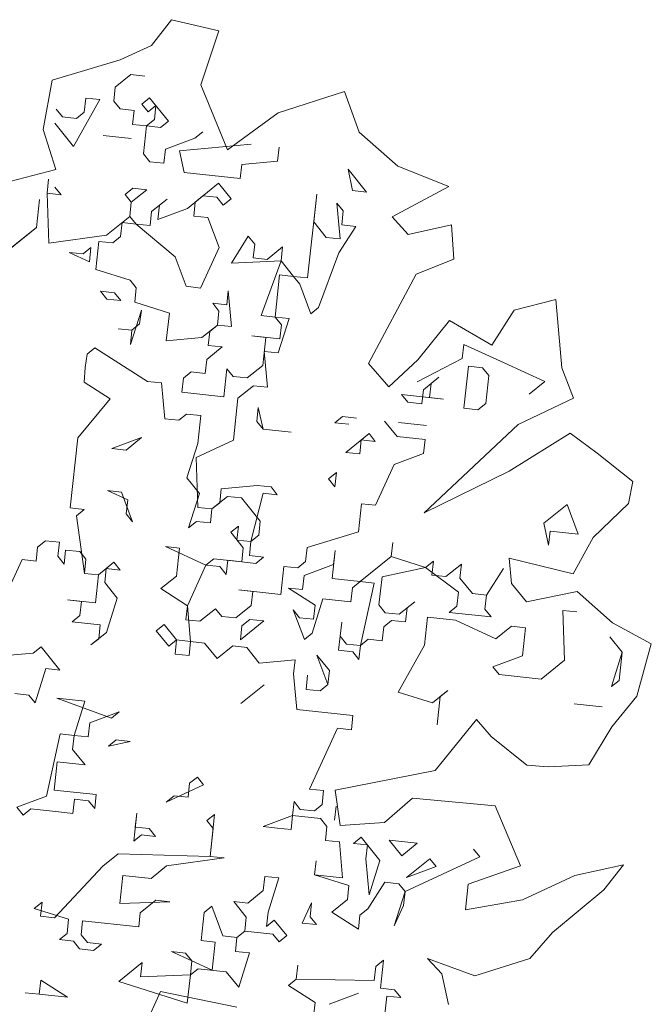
# Model space of a CAD drawing. Header units: metres. Extents: x -228 to 168, y -124 to 293.
# Tile 519 of 613: x 125.72 to 129.18, y 76.1 to 81.5. Entities that reach past the tile are written whole.
import ezdxf

# ---------------------------------------------------------------- set-up
doc = ezdxf.new("R2010")
doc.units = ezdxf.units.M
doc.header["$MEASUREMENT"] = 0
doc.layers.add('Bepflanzung.3 _ UMGEBUNG', color=7, linetype='Continuous')

msp = doc.modelspace()

# ---------------------------------------------------------------- linework, layer by layer
at = {"layer": 'Bepflanzung.3 _ UMGEBUNG', "color": 33, "linetype": 'Continuous', "lineweight": 18, "true_color": 0xa89c73}
for p, q in [((126.5539, 81.4989), (126.444, 81.3576)), ((126.8125, 81.438), (126.5539, 81.4989)), ((126.7136, 81.1423), (126.8125, 81.438)), ((126.444, 81.3576), (126.2717, 81.2798)), ((126.2717, 81.2798), (125.8985, 81.1683)), ((125.8985, 81.1683), (125.8495, 80.8979)), ((126.3301, 81.1983), (126.245, 81.1297)), ((126.407, 81.1901), (126.3301, 81.1983)), ((126.245, 81.1297), (126.2367, 81.0528)), ((126.8596, 80.7856), (126.7136, 81.1423)), ((127.5014, 81.1063), (127.1378, 80.9888)), ((127.5809, 80.883), (127.5014, 81.1063)), ((126.1599, 81.0611), (126.0157, 80.8043)), ((126.0747, 80.9924), (126.083, 81.0693)), ((126.083, 81.0693), (126.1599, 81.0611)), ((126.2367, 81.0528), (126.2711, 81.0102)), ((126.3905, 81.0363), (126.4331, 81.0706)), ((126.4331, 81.0706), (126.536, 80.9429)), ((125.921, 81.0089), (125.9553, 80.9663)), ((126.2711, 81.0102), (126.3479, 81.002)), ((126.3479, 81.002), (126.3397, 80.9251)), ((126.4248, 80.9938), (126.3905, 81.0363)), ((126.4674, 81.0281), (126.4248, 80.9938)), ((126.4591, 80.9512), (126.4674, 81.0281)), ((125.9553, 80.9663), (126.0322, 80.9581)), ((126.0322, 80.9581), (126.0747, 80.9924)), ((126.4166, 80.9169), (126.4591, 80.9512)), ((126.536, 80.9429), (126.4935, 80.9086)), ((127.1378, 80.9888), (126.8596, 80.7856)), ((125.8495, 80.8979), (125.9186, 80.6779)), ((126.0157, 80.8043), (125.9127, 80.932)), ((126.3397, 80.9251), (126.4166, 80.9169)), ((126.4166, 80.9169), (126.4001, 80.7631)), ((126.4935, 80.9086), (126.4166, 80.9169)), ((126.1777, 80.8647), (126.3315, 80.8482)), ((126.3315, 80.8482), (126.1777, 80.8647)), ((126.5195, 80.7892), (126.6816, 80.8496)), ((126.6816, 80.8496), (126.7241, 80.8839)), ((127.794, 80.697), (127.5809, 80.883)), ((126.5113, 80.7123), (126.5195, 80.7892)), ((126.5964, 80.7809), (126.9891, 80.8166)), ((126.6225, 80.6615), (126.5964, 80.7809)), ((127.1429, 80.8001), (127.1346, 80.7232)), ((126.4001, 80.7631), (126.4344, 80.7205)), ((125.9186, 80.6779), (125.6662, 80.6123)), ((126.4344, 80.7205), (126.5113, 80.7123)), ((126.9383, 80.7054), (126.93, 80.6285)), ((127.1346, 80.7232), (126.9383, 80.7054)), ((127.5451, 80.5625), (127.5208, 80.6798)), ((127.5208, 80.6798), (127.622, 80.5543)), ((128.0733, 80.5855), (127.794, 80.697)), ((125.8715, 80.5476), (125.8797, 80.6245)), ((126.93, 80.6285), (126.6225, 80.6615)), ((125.914, 80.5819), (125.9484, 80.5394)), ((126.2985, 80.5407), (126.341, 80.575)), ((126.4179, 80.5668), (126.3328, 80.4981)), ((126.341, 80.575), (126.4179, 80.5668)), ((126.6403, 80.4651), (126.8106, 80.6024)), ((126.8106, 80.6024), (126.8792, 80.5173)), ((127.622, 80.5543), (127.5451, 80.5625)), ((127.7631, 80.4179), (128.0733, 80.5855)), ((125.8124, 80.3595), (125.8289, 80.5133)), ((125.8289, 80.5133), (125.8124, 80.3595)), ((125.9484, 80.5394), (125.8715, 80.5476)), ((125.8715, 80.5476), (125.8811, 80.2744)), ((126.3328, 80.4981), (126.2985, 80.5407)), ((126.444, 80.4473), (126.5291, 80.516)), ((126.5291, 80.516), (126.4866, 80.4816)), ((126.7255, 80.5338), (126.6829, 80.4995)), ((126.8023, 80.5255), (126.7255, 80.5338)), ((126.8367, 80.483), (126.8023, 80.5255)), ((126.8792, 80.5173), (126.8367, 80.483)), ((127.2993, 80.0834), (127.3505, 80.5426)), ((127.3505, 80.5426), (127.3323, 80.3909)), ((126.3245, 80.4212), (126.3328, 80.4981)), ((126.3328, 80.4981), (126.3245, 80.4212)), ((126.4866, 80.4816), (126.4783, 80.4047)), ((126.4783, 80.4047), (126.6403, 80.4651)), ((126.6829, 80.4995), (126.6746, 80.4226)), ((127.4778, 80.2975), (127.46, 80.4939)), ((127.46, 80.4939), (127.4943, 80.4513)), ((126.1968, 80.3183), (126.3245, 80.4212)), ((126.3245, 80.4212), (126.3589, 80.3787)), ((126.4357, 80.3704), (126.444, 80.4473)), ((126.6746, 80.4226), (126.7515, 80.4143)), ((126.7515, 80.4143), (126.8136, 80.2502)), ((127.4943, 80.4513), (127.4861, 80.3744)), ((127.8508, 80.3212), (127.7631, 80.4179)), ((125.8124, 80.3595), (125.5996, 80.1879)), ((125.6422, 80.2222), (125.8124, 80.3595)), ((126.282, 80.3869), (126.2737, 80.31)), ((126.3589, 80.3787), (126.282, 80.3869)), ((126.3589, 80.3787), (126.4357, 80.3704)), ((126.573, 80.2002), (126.3589, 80.3787)), ((127.3323, 80.3909), (127.4009, 80.3058)), ((127.5629, 80.3662), (127.4696, 80.2207)), ((127.4861, 80.3744), (127.5629, 80.3662)), ((128.0877, 80.3745), (127.8508, 80.3212)), ((128.1005, 80.1864), (128.0877, 80.3745)), ((125.8811, 80.2744), (126.1968, 80.3183)), ((126.2737, 80.31), (126.2312, 80.2757)), ((126.8823, 80.1651), (126.9739, 80.3127)), ((126.9739, 80.3127), (127.01, 80.268)), ((127.4009, 80.3058), (127.4778, 80.2975)), ((126.0691, 80.2153), (126.1117, 80.2496)), ((126.1117, 80.2496), (126.1035, 80.1728)), ((126.1543, 80.284), (126.1378, 80.1302)), ((126.2312, 80.2757), (126.1543, 80.284)), ((126.8136, 80.2502), (126.712, 80.0278)), ((127.01, 80.268), (127, 80.1933)), ((127.0769, 80.185), (127.162, 80.2536)), ((127.162, 80.2536), (127.1538, 80.1768)), ((126.1035, 80.1728), (125.9923, 80.2236)), ((125.9923, 80.2236), (126.0691, 80.2153)), ((126.6334, 80.0382), (126.573, 80.2002)), ((127, 80.1933), (127.0769, 80.185)), ((127.4696, 80.2207), (127.3597, 79.9214)), ((127.8935, 80.1037), (128.1005, 80.1864)), ((127.1538, 80.1768), (126.8823, 80.1651)), ((127.0439, 79.8775), (127.1538, 80.1768)), ((127.1538, 80.1768), (127.2224, 80.0916)), ((126.1378, 80.1302), (126.3259, 80.0711)), ((127.1455, 80.0999), (127.1208, 79.8692)), ((127.2224, 80.0916), (127.1455, 80.0999)), ((127.2224, 80.0916), (127.2993, 80.0834)), ((127.2567, 80.0491), (127.2224, 80.0916)), ((127.6332, 79.6139), (127.8935, 80.1037)), ((126.3259, 80.0711), (126.3602, 80.0286)), ((126.3602, 80.0286), (126.3519, 79.9517)), ((126.712, 80.0278), (126.6334, 80.0382)), ((127.3171, 79.887), (127.2567, 80.0491)), ((126.1982, 79.9682), (126.1639, 80.0107)), ((126.1639, 80.0107), (126.2407, 80.0025)), ((126.2407, 80.0025), (126.2751, 79.9599)), ((126.8558, 79.9365), (126.8641, 80.0134)), ((126.8641, 80.0134), (126.8819, 79.8171)), ((126.2751, 79.9599), (126.1982, 79.9682)), ((126.3519, 79.9517), (126.5417, 79.8905)), ((126.8133, 79.9022), (126.7789, 79.9448)), ((126.7789, 79.9448), (126.8558, 79.9365)), ((127.3597, 79.9214), (127.3171, 79.887)), ((128.6596, 79.9659), (128.4316, 79.9062)), ((128.6931, 79.5906), (128.6596, 79.9659)), ((126.388, 79.907), (126.3289, 79.7189)), ((126.378, 79.8322), (126.388, 79.907)), ((126.5417, 79.8905), (126.5235, 79.7389)), ((126.805, 79.8253), (126.8133, 79.9022)), ((127.1208, 79.8692), (127.0439, 79.8775)), ((127.1551, 79.8267), (127.1208, 79.8692)), ((127.1208, 79.8692), (127.1977, 79.861)), ((127.1977, 79.861), (127.1386, 79.6729)), ((128.4316, 79.9062), (128.3093, 79.7159)), ((126.3355, 79.7979), (126.378, 79.8322)), ((126.7199, 79.7567), (126.805, 79.8253)), ((126.805, 79.8253), (126.7624, 79.791)), ((126.8819, 79.8171), (126.805, 79.8253)), ((127.1469, 79.7498), (127.1551, 79.8267)), ((128.0761, 79.8511), (127.9025, 79.6341)), ((128.3093, 79.7159), (128.0761, 79.8511)), ((126.3355, 79.7979), (126.2603, 79.804)), ((126.2603, 79.804), (126.3355, 79.7979)), ((126.3289, 79.7189), (126.3355, 79.7979)), ((126.5235, 79.7389), (126.7199, 79.7567)), ((126.7624, 79.791), (126.7542, 79.7141)), ((127.07, 79.758), (126.9931, 79.7663)), ((126.9931, 79.7663), (127.1469, 79.7498)), ((127.0535, 79.6042), (127.07, 79.758)), ((126.1326, 79.7011), (126.09, 79.6668)), ((126.4219, 79.5165), (126.1326, 79.7011)), ((126.8311, 79.7059), (126.7459, 79.6372)), ((126.7542, 79.7141), (126.8311, 79.7059)), ((128.1464, 79.6426), (128.1546, 79.7195)), ((128.1546, 79.7195), (128.377, 79.6178)), ((126.09, 79.6668), (126.0801, 79.592)), ((127.1386, 79.6729), (127.0617, 79.6811)), ((127.0617, 79.6811), (127.0796, 79.4848)), ((126.0801, 79.592), (126.0735, 79.513)), ((126.7459, 79.6372), (126.7377, 79.5604)), ((126.9684, 79.5356), (127.0535, 79.6042)), ((127.745, 79.4874), (127.6332, 79.6139)), ((127.9025, 79.6341), (127.745, 79.4874)), ((127.8992, 79.5135), (128.1464, 79.6426)), ((128.1559, 79.3693), (128.1807, 79.6)), ((128.1807, 79.6), (128.2576, 79.5918)), ((128.2576, 79.5918), (128.2919, 79.5492)), ((128.377, 79.6178), (128.5994, 79.5162)), ((126.6608, 79.5686), (126.6183, 79.5343)), ((126.7377, 79.5604), (126.6608, 79.5686)), ((126.8407, 79.4327), (126.8572, 79.5864)), ((126.8572, 79.5864), (126.8915, 79.5439)), ((126.8915, 79.5439), (126.9684, 79.5356)), ((127.9335, 79.471), (128.0187, 79.5396)), ((128.0187, 79.5396), (127.9761, 79.5053)), ((128.2919, 79.5492), (128.2754, 79.3954)), ((128.7568, 79.4245), (128.6931, 79.5906)), ((126.0735, 79.513), (126.2173, 79.4217)), ((126.4988, 79.5082), (126.4219, 79.5165)), ((126.5166, 79.3119), (126.4988, 79.5082)), ((126.6183, 79.5343), (126.61, 79.4574)), ((127.0027, 79.493), (126.9175, 79.4244)), ((127.0796, 79.4848), (127.0027, 79.493)), ((127.9761, 79.5053), (127.9679, 79.4284)), ((128.5994, 79.5162), (128.5143, 79.4476)), ((126.61, 79.4574), (126.8407, 79.4327)), ((128.0447, 79.4202), (127.8141, 79.4449)), ((127.8141, 79.4449), (127.8484, 79.4023)), ((127.9253, 79.3941), (127.9335, 79.471)), ((126.2173, 79.4217), (126.0388, 79.2076)), ((126.9175, 79.4244), (126.8928, 79.1938)), ((127.8484, 79.4023), (127.9253, 79.3941)), ((127.9679, 79.4284), (128.0447, 79.4202)), ((128.2754, 79.3954), (128.2328, 79.3611)), ((128.4535, 79.2806), (128.7568, 79.4245)), ((126.6361, 79.3379), (126.5935, 79.3036)), ((126.713, 79.3297), (126.6361, 79.3379)), ((126.6965, 79.1759), (126.713, 79.3297)), ((127.0287, 79.3736), (127.0205, 79.2967)), ((127.0548, 79.2541), (127.0287, 79.3736)), ((127.4475, 79.2898), (127.4901, 79.3241)), ((127.4901, 79.3241), (127.5669, 79.3159)), ((128.2328, 79.3611), (128.1559, 79.3693)), ((126.5935, 79.3036), (126.5166, 79.3119)), ((127.0205, 79.2967), (127.0548, 79.2541)), ((127.5244, 79.2816), (127.4475, 79.2898)), ((127.7893, 79.2142), (127.7207, 79.2994)), ((127.7976, 79.2911), (127.9514, 79.2746)), ((127.9514, 79.2746), (127.7976, 79.2911)), ((127.9381, 78.7961), (128.4535, 79.2806)), ((127.0548, 79.2541), (127.2086, 79.2377)), ((127.2086, 79.2377), (127.0548, 79.2541)), ((127.5079, 79.1278), (127.6356, 79.2307)), ((127.6356, 79.2307), (127.6699, 79.1882)), ((127.9431, 79.1978), (127.7893, 79.2142)), ((128.7375, 79.2338), (128.4042, 79.0242)), ((128.8859, 79.123), (128.7375, 79.2338)), ((126.0388, 79.2076), (125.9976, 78.8232)), ((126.3889, 79.2089), (126.2269, 79.1485)), ((126.3038, 79.1403), (126.3889, 79.2089)), ((126.6374, 78.9878), (126.6965, 79.1759)), ((126.8928, 79.1938), (126.6882, 79.099)), ((127.593, 79.1964), (127.5848, 79.1195)), ((127.6699, 79.1882), (127.593, 79.1964)), ((127.9349, 79.1209), (127.9431, 79.1978)), ((126.2269, 79.1485), (126.3038, 79.1403)), ((127.5848, 79.1195), (127.5079, 79.1278)), ((127.7729, 79.0605), (127.9349, 79.1209)), ((129.0813, 78.9684), (128.8859, 79.123)), ((126.6882, 79.099), (126.6978, 78.8258)), ((127.6712, 78.8381), (127.7729, 79.0605)), ((127.4145, 78.9823), (127.4571, 79.0166)), ((127.4571, 79.0166), (127.4488, 78.9397)), ((128.4042, 79.0242), (127.9381, 78.7961)), ((126.706, 78.9027), (126.6374, 78.9878)), ((126.8255, 78.9288), (127.0218, 78.9466)), ((127.0218, 78.9466), (127.0987, 78.9384)), ((127.4488, 78.9397), (127.4145, 78.9823)), ((129.0581, 78.8483), (129.0813, 78.9684)), ((126.3134, 78.8671), (126.2022, 78.9179)), ((126.2022, 78.9179), (126.2791, 78.9096)), ((126.2791, 78.9096), (126.3395, 78.7476)), ((126.647, 78.7146), (126.706, 78.9027)), ((126.8173, 78.8519), (126.8255, 78.9288)), ((127.0562, 78.904), (126.9888, 78.6391)), ((127.133, 78.8958), (127.0562, 78.904)), ((127.0987, 78.9384), (127.133, 78.8958)), ((126.3051, 78.7902), (126.3134, 78.8671)), ((126.8598, 78.8862), (126.7747, 78.8176)), ((126.7747, 78.8176), (126.8173, 78.8519)), ((126.9367, 78.878), (126.8598, 78.8862)), ((127.0397, 78.7503), (126.9367, 78.878)), ((127.5779, 78.6925), (127.5943, 78.8463)), ((127.5943, 78.8463), (127.6712, 78.8381)), ((128.5938, 78.7391), (128.7215, 78.8421)), ((128.7215, 78.8421), (128.7819, 78.6801)), ((128.8636, 78.6605), (129.0581, 78.8483)), ((125.9976, 78.8232), (126.0745, 78.8149)), ((126.0745, 78.8149), (126.0319, 78.7806)), ((126.3395, 78.7476), (126.3051, 78.7902)), ((126.6978, 78.8258), (126.7747, 78.8176)), ((126.7747, 78.8176), (126.7664, 78.7407)), ((126.0319, 78.7806), (126.0758, 78.4648)), ((126.6896, 78.7489), (126.647, 78.7146)), ((126.7664, 78.7407), (126.6896, 78.7489)), ((127.0314, 78.6734), (127.0397, 78.7503)), ((128.6199, 78.6197), (128.5938, 78.7391)), ((126.8776, 78.6899), (126.9202, 78.7242)), ((126.9463, 78.6047), (126.8776, 78.6899)), ((126.9202, 78.7242), (126.912, 78.6473)), ((126.9888, 78.6391), (127.0314, 78.6734)), ((127.2964, 78.6061), (127.5779, 78.6925)), ((128.6282, 78.6965), (128.6199, 78.6197)), ((128.7819, 78.6801), (128.6282, 78.6965)), ((125.8617, 78.6433), (125.8191, 78.609)), ((125.9385, 78.6351), (125.8617, 78.6433)), ((125.9303, 78.5582), (125.9385, 78.6351)), ((126.912, 78.6473), (126.9888, 78.6391)), ((126.9888, 78.6391), (126.9806, 78.5622)), ((127.7577, 78.5566), (127.7659, 78.6335)), ((127.7659, 78.6335), (127.7577, 78.5566)), ((128.7545, 78.4616), (128.8636, 78.6605)), ((125.8191, 78.609), (125.8108, 78.5321)), ((125.9729, 78.5925), (125.9646, 78.5156)), ((126.0497, 78.5843), (125.9729, 78.5925)), ((126.0841, 78.5417), (126.0497, 78.5843)), ((126.5962, 78.6034), (126.5193, 78.6117)), ((126.5193, 78.6117), (126.7417, 78.51)), ((126.5797, 78.4496), (126.5962, 78.6034)), ((126.938, 78.5279), (126.9463, 78.6047)), ((127.2881, 78.5292), (127.2964, 78.6061)), ((127.4502, 78.5896), (127.4337, 78.4358)), ((127.4419, 78.5127), (127.4502, 78.5896)), ((125.734, 78.5404), (125.6323, 78.3179)), ((125.8108, 78.5321), (125.734, 78.5404)), ((125.9646, 78.5156), (125.9303, 78.5582)), ((126.0758, 78.4648), (126.0841, 78.5417)), ((126.1527, 78.4566), (126.2378, 78.5252)), ((126.2378, 78.5252), (126.2721, 78.4826)), ((126.7417, 78.51), (126.7843, 78.5444)), ((126.7843, 78.5444), (126.938, 78.5279)), ((126.8612, 78.5361), (126.8529, 78.4592)), ((127.0149, 78.5196), (126.8612, 78.5361)), ((126.9806, 78.5622), (127.0575, 78.5539)), ((127.0575, 78.5539), (127.0149, 78.5196)), ((127.2456, 78.4949), (127.2881, 78.5292)), ((127.2799, 78.4523), (127.4419, 78.5127)), ((127.5874, 78.4193), (127.7577, 78.5566)), ((127.7577, 78.5566), (127.9458, 78.4975)), ((127.9458, 78.4975), (127.9883, 78.5319)), ((127.9883, 78.5319), (127.9801, 78.455)), ((128.057, 78.4467), (128.1421, 78.5154)), ((128.1421, 78.5154), (128.1339, 78.4385)), ((128.4168, 78.41), (128.4043, 78.5476)), ((128.4043, 78.5476), (128.7545, 78.4616)), ((126.0758, 78.4648), (126.1527, 78.4566)), ((126.1527, 78.4566), (126.0758, 78.4648)), ((126.1953, 78.4909), (126.187, 78.414)), ((126.2721, 78.4826), (126.1953, 78.4909)), ((126.7417, 78.51), (126.6401, 78.2876)), ((126.8186, 78.5018), (126.7417, 78.51)), ((126.8529, 78.4592), (126.8186, 78.5018)), ((127.1522, 78.3494), (127.1687, 78.5031)), ((127.1687, 78.5031), (127.2456, 78.4949)), ((127.9458, 78.4975), (127.7069, 78.4454)), ((128.1256, 78.3616), (127.9458, 78.4975)), ((128.2794, 78.3451), (128.3728, 78.4906)), ((128.3728, 78.4906), (128.2794, 78.3451)), ((126.1362, 78.3028), (126.1527, 78.4566)), ((126.187, 78.414), (126.2557, 78.3289)), ((126.4946, 78.381), (126.5797, 78.4496)), ((127.2716, 78.3754), (127.2799, 78.4523)), ((127.4337, 78.4358), (127.5874, 78.4193)), ((127.5874, 78.4193), (127.5449, 78.385)), ((127.6643, 78.4111), (127.5874, 78.4193)), ((127.5888, 78.0692), (127.6643, 78.4111)), ((127.7069, 78.4454), (127.6904, 78.2916)), ((127.9801, 78.455), (128.057, 78.4467)), ((128.1339, 78.4385), (128.2025, 78.3534)), ((128.4986, 78.3085), (128.4168, 78.41)), ((126.6401, 78.2876), (126.4946, 78.381)), ((126.9984, 78.3658), (126.9215, 78.3741)), ((126.9215, 78.3741), (127.1522, 78.3494)), ((126.9902, 78.289), (126.9984, 78.3658)), ((127.3403, 78.2903), (127.1948, 78.3837)), ((127.1948, 78.3837), (127.2716, 78.3754)), ((127.5449, 78.385), (127.5366, 78.3081)), ((128.1174, 78.2847), (128.1256, 78.3616)), ((128.2025, 78.3534), (128.2794, 78.3451)), ((128.7774, 78.3658), (128.4986, 78.3085)), ((128.9704, 78.1937), (128.7774, 78.3658)), ((126.0593, 78.311), (125.9824, 78.3193)), ((125.9824, 78.3193), (126.1362, 78.3028)), ((126.0511, 78.2342), (126.0593, 78.311)), ((126.2557, 78.3289), (126.1966, 78.1408)), ((127.3829, 78.3246), (127.3238, 78.1365)), ((127.5366, 78.3081), (127.3829, 78.3246)), ((127.8016, 78.2408), (127.8867, 78.3095)), ((127.8867, 78.3095), (127.8442, 78.2751)), ((128.2794, 78.3451), (128.2711, 78.2682)), ((126.6401, 78.2876), (126.6318, 78.2107)), ((126.6579, 78.0913), (126.6401, 78.2876)), ((126.7087, 78.2025), (126.7938, 78.2711)), ((126.7938, 78.2711), (126.8282, 78.2286)), ((126.9051, 78.2203), (126.9902, 78.289)), ((127.2812, 78.1022), (127.2208, 78.2642)), ((127.2208, 78.2642), (127.2552, 78.2217)), ((127.332, 78.2134), (127.3403, 78.2903)), ((127.6904, 78.2916), (127.7247, 78.2491)), ((127.7247, 78.2491), (127.8016, 78.2408)), ((127.8442, 78.2751), (127.8359, 78.1983)), ((128.0748, 78.2504), (128.1174, 78.2847)), ((128.3055, 78.2257), (128.0748, 78.2504)), ((128.2711, 78.2682), (128.3055, 78.2257)), ((128.775, 78.2531), (128.6981, 78.2613)), ((128.6981, 78.2613), (128.7077, 77.9881)), ((126.0085, 78.1998), (126.0511, 78.2342)), ((126.1623, 78.1833), (126.0085, 78.1998)), ((126.6318, 78.2107), (126.7087, 78.2025)), ((126.8282, 78.2286), (126.9051, 78.2203)), ((127.0588, 78.2038), (126.9311, 78.1009)), ((126.9394, 78.1778), (126.9819, 78.2121)), ((126.9819, 78.2121), (127.0588, 78.2038)), ((127.2552, 78.2217), (127.332, 78.2134)), ((127.4693, 78.0432), (127.4858, 78.1969)), ((127.4858, 78.1969), (127.4776, 78.12)), ((127.759, 78.2065), (127.7165, 78.1722)), ((127.8359, 78.1983), (127.759, 78.2065)), ((127.9554, 78.2243), (127.9389, 78.0706)), ((128.1091, 78.2078), (127.9554, 78.2243)), ((128.3315, 78.1062), (128.1091, 78.2078)), ((129.183, 78.079), (128.9704, 78.1937)), ((126.1966, 78.1408), (126.1115, 78.0721)), ((126.154, 78.1065), (126.1623, 78.1833)), ((126.4698, 78.1504), (126.5124, 78.1847)), ((126.5385, 78.0652), (126.4698, 78.1504)), ((126.5124, 78.1847), (126.581, 78.0995)), ((126.9311, 78.1009), (126.9394, 78.1778)), ((127.3238, 78.1365), (127.2812, 78.1022)), ((127.7165, 78.1722), (127.7082, 78.0953)), ((128.4167, 78.1748), (128.3315, 78.1062)), ((128.4936, 78.1666), (128.4167, 78.1748)), ((128.4771, 78.0128), (128.4936, 78.1666)), ((126.1115, 78.0721), (126.154, 78.1065)), ((126.581, 78.0995), (126.5385, 78.0652)), ((126.5728, 78.0227), (126.581, 78.0995)), ((126.581, 78.0995), (126.6579, 78.0913)), ((126.6579, 78.0913), (126.6497, 78.0144)), ((126.7348, 78.083), (126.6579, 78.0913)), ((126.8034, 77.9979), (126.7348, 78.083)), ((127.4776, 78.12), (127.5119, 78.0775)), ((127.6313, 78.1035), (127.5888, 78.0692)), ((127.7082, 78.0953), (127.6313, 78.1035)), ((129.0235, 78.032), (128.9549, 78.1171)), ((125.5993, 78.0104), (125.7957, 78.0282)), ((125.7957, 78.0282), (125.8382, 78.0626)), ((125.8382, 78.0626), (125.9412, 77.9349)), ((126.8886, 78.0666), (126.8034, 77.9979)), ((126.9654, 78.0583), (126.8886, 78.0666)), ((127.0341, 77.9732), (126.9654, 78.0583)), ((127.5462, 78.0349), (127.4693, 78.0432)), ((127.5119, 78.0775), (127.5888, 78.0692)), ((127.5805, 77.9923), (127.5462, 78.0349)), ((127.5888, 78.0692), (127.5805, 77.9923)), ((127.9389, 78.0706), (127.7947, 77.8138)), ((128.9644, 77.8439), (129.0235, 78.032)), ((129.0235, 78.032), (129.007, 77.8782)), ((129.1029, 77.7911), (129.183, 78.079)), ((126.6497, 78.0144), (126.5728, 78.0227)), ((127.2304, 77.991), (127.0341, 77.9732)), ((127.2222, 77.9141), (127.2304, 77.991)), ((127.4103, 77.8551), (127.3499, 78.0171)), ((127.3499, 78.0171), (127.4185, 77.9319)), ((128.315, 77.9524), (128.4771, 78.0128)), ((128.7077, 77.9881), (128.58, 77.8851)), ((125.8643, 77.9431), (125.8053, 77.755)), ((125.9412, 77.9349), (125.8643, 77.9431)), ((127.4185, 77.9319), (127.4103, 77.8551)), ((128.3494, 77.9099), (128.315, 77.9524)), ((127.24, 77.7178), (127.2222, 77.9141)), ((127.2908, 77.829), (127.2991, 77.9059)), ((127.2991, 77.9059), (127.2908, 77.829)), ((128.58, 77.8851), (128.3494, 77.9099)), ((129.007, 77.8782), (128.9644, 77.8439)), ((127.0602, 77.8537), (126.9325, 77.7508)), ((127.3677, 77.8207), (127.2908, 77.829)), ((127.2908, 77.829), (127.3677, 77.8207)), ((127.4103, 77.8551), (127.3677, 77.8207)), ((127.3677, 77.8207), (127.4103, 77.8551)), ((127.7947, 77.8138), (127.9828, 77.7548)), ((127.9828, 77.7548), (128.0679, 77.8234)), ((128.0679, 77.8234), (128.0253, 77.7891)), ((125.7709, 77.7976), (125.6941, 77.8058)), ((125.8053, 77.755), (125.7709, 77.7976)), ((126.0785, 77.7646), (125.9247, 77.7811)), ((125.9247, 77.7811), (126.224, 77.6712)), ((126.0194, 77.5765), (126.0785, 77.7646)), ((128.0253, 77.7891), (128.0088, 77.6353)), ((128.9675, 77.623), (129.1029, 77.7911)), ((126.2666, 77.7055), (126.1046, 77.6451)), ((126.224, 77.6712), (126.2666, 77.7055)), ((127.5475, 77.6848), (127.24, 77.7178)), ((128.9136, 77.7327), (128.7599, 77.7492)), ((128.7599, 77.7492), (128.9136, 77.7327)), ((127.5393, 77.6079), (127.5475, 77.6848)), ((127.9983, 77.385), (128.2246, 77.6642)), ((128.2246, 77.6642), (128.3051, 77.5714)), ((126.1046, 77.6451), (126.0963, 77.5683)), ((127.31, 77.2826), (127.4624, 77.6162)), ((127.4624, 77.6162), (127.5393, 77.6079)), ((128.8403, 77.4152), (128.9675, 77.623)), ((125.867, 77.2429), (125.9425, 77.5848)), ((125.9425, 77.5848), (126.0194, 77.5765)), ((126.0194, 77.5765), (126.0112, 77.4996)), ((126.0963, 77.5683), (126.0194, 77.5765)), ((126.2075, 77.5175), (126.2501, 77.5518)), ((126.327, 77.5435), (126.2075, 77.5175)), ((126.2501, 77.5518), (126.327, 77.5435)), ((128.3051, 77.5714), (128.5008, 77.4141)), ((126.0112, 77.4996), (126.0798, 77.4145)), ((125.926, 77.431), (125.9096, 77.2772)), ((126.0798, 77.4145), (125.926, 77.431)), ((127.4501, 77.2759), (127.9983, 77.385)), ((128.5008, 77.4141), (128.6177, 77.4042)), ((128.6177, 77.4042), (128.8403, 77.4152)), ((126.6523, 77.3142), (126.6949, 77.3485)), ((126.6949, 77.3485), (126.7292, 77.306)), ((125.9096, 77.2772), (126.1402, 77.2525)), ((126.7292, 77.306), (126.5246, 77.2112)), ((126.6441, 77.2373), (126.6523, 77.3142)), ((127.3869, 77.2743), (127.31, 77.2826)), ((127.3786, 77.1974), (127.3869, 77.2743)), ((127.4783, 77.0821), (127.4501, 77.2759)), ((125.705, 77.1825), (125.867, 77.2429)), ((126.0208, 77.2264), (126.0125, 77.1495)), ((126.0976, 77.2182), (126.0208, 77.2264)), ((126.132, 77.1756), (126.0976, 77.2182)), ((126.1402, 77.2525), (126.132, 77.1756)), ((126.5246, 77.2112), (126.5672, 77.2456)), ((126.5672, 77.2456), (126.6441, 77.2373)), ((127.8747, 77.2325), (127.7201, 77.0998)), ((128.3268, 77.1907), (127.8747, 77.2325)), ((125.7393, 77.1399), (125.705, 77.1825)), ((125.7819, 77.1743), (125.7393, 77.1399)), ((125.9356, 77.1578), (125.7819, 77.1743)), ((127.2166, 77.137), (127.2248, 77.2139)), ((127.2248, 77.2139), (127.2592, 77.1713)), ((127.2592, 77.1713), (127.336, 77.1631)), ((127.336, 77.1631), (127.3786, 77.1974)), ((127.4472, 77.1123), (127.4555, 77.1892)), ((128.4663, 76.8611), (128.3268, 77.1907)), ((126.0125, 77.1495), (125.9356, 77.1578)), ((126.3461, 76.9971), (126.3626, 77.1509)), ((126.3626, 77.1509), (126.3544, 77.074)), ((126.747, 77.1096), (126.7896, 77.1439)), ((126.7814, 77.0671), (126.747, 77.1096)), ((126.7896, 77.1439), (126.7649, 76.9133)), ((127.0546, 77.0766), (127.2166, 77.137)), ((127.2166, 77.137), (127.2083, 77.0601)), ((127.3704, 77.1205), (127.2166, 77.137)), ((127.4047, 77.078), (127.3704, 77.1205)), ((126.3544, 77.074), (126.4313, 77.0657)), ((126.4313, 77.0657), (126.4656, 77.0232)), ((126.7649, 76.9133), (126.7814, 77.0671)), ((127.1315, 77.0684), (127.0546, 77.0766)), ((127.2083, 77.0601), (127.1315, 77.0684)), ((127.3964, 77.0011), (127.4047, 77.078)), ((127.7201, 77.0998), (127.4783, 77.0821)), ((126.3887, 77.0314), (126.3461, 76.9971)), ((126.4656, 77.0232), (126.3887, 77.0314)), ((127.4733, 76.9928), (127.3964, 77.0011)), ((127.5502, 76.9846), (127.5928, 77.0189)), ((127.5928, 77.0189), (127.6957, 76.8912)), ((127.8152, 76.9173), (127.7465, 77.0024)), ((127.7465, 77.0024), (127.9003, 76.9859)), ((127.4911, 76.7965), (127.4733, 76.9928)), ((127.6271, 76.9763), (127.5502, 76.9846)), ((127.6188, 76.8995), (127.6271, 76.9763)), ((127.9003, 76.9859), (127.8152, 76.9173)), ((128.2078, 76.9529), (128.2422, 76.9104)), ((126.1759, 76.8598), (126.261, 76.9284)), ((126.261, 76.9284), (126.7649, 76.9133)), ((126.8417, 76.905), (126.526, 76.8611)), ((126.7649, 76.9133), (126.8417, 76.905)), ((127.6367, 76.7031), (127.6188, 76.8995)), ((128.2422, 76.9104), (127.833, 76.721)), ((127.8412, 76.7978), (127.9689, 76.9008)), ((127.9689, 76.9008), (128.0033, 76.8582)), ((125.9122, 76.577), (126.1759, 76.8598)), ((126.526, 76.8611), (126.4408, 76.7925)), ((127.3374, 76.813), (127.3456, 76.8899)), ((127.3456, 76.8899), (127.3374, 76.813)), ((127.6957, 76.8912), (127.6367, 76.7031)), ((128.0033, 76.8582), (127.8412, 76.7978)), ((128.18, 76.7614), (128.4663, 76.8611)), ((129.031, 76.8665), (128.763, 76.808)), ((128.9237, 76.7308), (129.031, 76.8665)), ((126.2871, 76.809), (126.2706, 76.6552)), ((126.4408, 76.7925), (126.2871, 76.809)), ((127.0559, 76.7265), (127.0642, 76.8034)), ((127.0642, 76.8034), (127.141, 76.7952)), ((127.141, 76.7952), (127.082, 76.6071)), ((127.5255, 76.7539), (127.3374, 76.813)), ((127.3374, 76.813), (127.4911, 76.7965)), ((128.763, 76.808), (128.4761, 76.6752)), ((127.5172, 76.6771), (127.5255, 76.7539)), ((127.7218, 76.7718), (127.6284, 76.6262)), ((127.7987, 76.7635), (127.7218, 76.7718)), ((127.833, 76.721), (127.7987, 76.7635)), ((128.165, 76.6213), (128.18, 76.7614)), ((128.6406, 76.4968), (128.9237, 76.7308)), ((126.9708, 76.6579), (127.0559, 76.7265)), ((127.4321, 76.6084), (127.5172, 76.6771)), ((127.833, 76.721), (127.7739, 76.5329)), ((127.8248, 76.6441), (127.833, 76.721)), ((125.801, 76.6278), (125.8436, 76.6621)), ((125.9891, 76.5688), (125.801, 76.6278)), ((125.8436, 76.6621), (125.8353, 76.5853)), ((126.2706, 76.6552), (126.5438, 76.6648)), ((126.4669, 76.6731), (126.3818, 76.6044)), ((126.5438, 76.6648), (126.4669, 76.6731)), ((126.7319, 76.6057), (126.7744, 76.6401)), ((126.7744, 76.6401), (126.8348, 76.4781)), ((126.9625, 76.581), (126.8939, 76.6661)), ((126.8939, 76.6661), (126.9708, 76.6579)), ((127.2701, 76.548), (127.3209, 76.6592)), ((127.3209, 76.6592), (127.3126, 76.5823)), ((127.6284, 76.6262), (127.5859, 76.5919)), ((127.7739, 76.5329), (127.8248, 76.6441)), ((128.4761, 76.6752), (128.165, 76.6213)), ((125.8353, 76.5853), (125.9122, 76.577)), ((126.3818, 76.6044), (126.3735, 76.5275)), ((126.7154, 76.452), (126.7319, 76.6057)), ((126.9543, 76.5041), (126.9625, 76.581)), ((127.082, 76.6071), (127.0737, 76.5302)), ((127.3126, 76.5823), (127.347, 76.5398)), ((127.5776, 76.515), (127.4321, 76.6084)), ((127.5859, 76.5919), (127.5776, 76.515)), ((125.9809, 76.4919), (125.9891, 76.5688)), ((126.066, 76.5605), (126.0577, 76.4836)), ((126.3735, 76.5275), (126.066, 76.5605)), ((127.0737, 76.5302), (127.1163, 76.5645)), ((127.1163, 76.5645), (127.1849, 76.4794)), ((127.347, 76.5398), (127.2701, 76.548)), ((125.9383, 76.4576), (125.9809, 76.4919)), ((126.0577, 76.4836), (126.0921, 76.4411)), ((126.8348, 76.4781), (126.9117, 76.4698)), ((126.9117, 76.4698), (126.9035, 76.3929)), ((126.9117, 76.4698), (126.9543, 76.5041)), ((126.9543, 76.5041), (126.9117, 76.4698)), ((127.1081, 76.4876), (126.9543, 76.5041)), ((127.1424, 76.4451), (127.1081, 76.4876)), ((127.1849, 76.4794), (127.1424, 76.4451)), ((128.5168, 76.3546), (128.6406, 76.4968)), ((126.0152, 76.4493), (125.9383, 76.4576)), ((126.0495, 76.4067), (126.0152, 76.4493)), ((126.0921, 76.4411), (126.1689, 76.4328)), ((126.1689, 76.4328), (126.1264, 76.3985)), ((126.7923, 76.4437), (126.7154, 76.452)), ((126.7758, 76.29), (126.7923, 76.4437)), ((126.1264, 76.3985), (126.0495, 76.4067)), ((126.6303, 76.3833), (126.5534, 76.3916)), ((126.5534, 76.3916), (126.7758, 76.29)), ((126.6646, 76.3408), (126.6303, 76.3833)), ((126.9035, 76.3929), (126.9804, 76.3847)), ((126.9804, 76.3847), (126.9213, 76.1966)), ((128.0346, 76.27), (127.9565, 76.3547)), ((127.9565, 76.3547), (128.2152, 76.2588)), ((128.2152, 76.2588), (128.5168, 76.3546)), ((126.2637, 76.2282), (126.3914, 76.3312)), ((126.3914, 76.3312), (126.3831, 76.2543)), ((126.6563, 76.2639), (126.6646, 76.3408)), ((127.2371, 76.2405), (127.2453, 76.3174)), ((127.2453, 76.3174), (127.2371, 76.2405)), ((127.6641, 76.2336), (127.6723, 76.3105)), ((127.6723, 76.3105), (127.7149, 76.3448)), ((127.7149, 76.3448), (127.6984, 76.191)), ((126.3831, 76.2543), (126.6563, 76.2639)), ((126.6563, 76.2639), (126.6398, 76.1101)), ((126.6989, 76.2982), (126.6563, 76.2639)), ((126.8527, 76.2817), (126.6989, 76.2982)), ((126.9213, 76.1966), (126.8527, 76.2817)), ((128.0712, 76.1025), (128.0346, 76.27)), ((125.8284, 76.1583), (125.8367, 76.2352)), ((125.8367, 76.2352), (125.9822, 76.1418)), ((126.6398, 76.1101), (126.2637, 76.2282)), ((127.1945, 76.2062), (127.2371, 76.2405)), ((127.34, 76.1128), (127.1945, 76.2062)), ((127.2371, 76.2405), (127.6641, 76.2336)), ((125.8284, 76.1583), (125.7515, 76.1665)), ((125.7515, 76.1665), (125.8284, 76.1583)), ((125.9822, 76.1418), (125.8284, 76.1583)), ((126.4928, 76.1732), (126.3499, 75.8591)), ((126.9109, 76.0866), (126.4928, 76.1732)), ((127.5789, 76.1649), (127.4169, 76.1045)), ((127.4169, 76.1045), (127.5789, 76.1649)), ((127.7327, 76.1484), (127.6915, 75.764)), ((127.6984, 76.191), (127.7753, 76.1828)), ((127.8096, 76.1402), (127.7327, 76.1484)), ((127.7753, 76.1828), (127.8096, 76.1402)), ((127.3318, 76.0359), (127.34, 76.1128))]:
    msp.add_line(p, q, dxfattribs=at)

doc.saveas('drawing.dxf')
